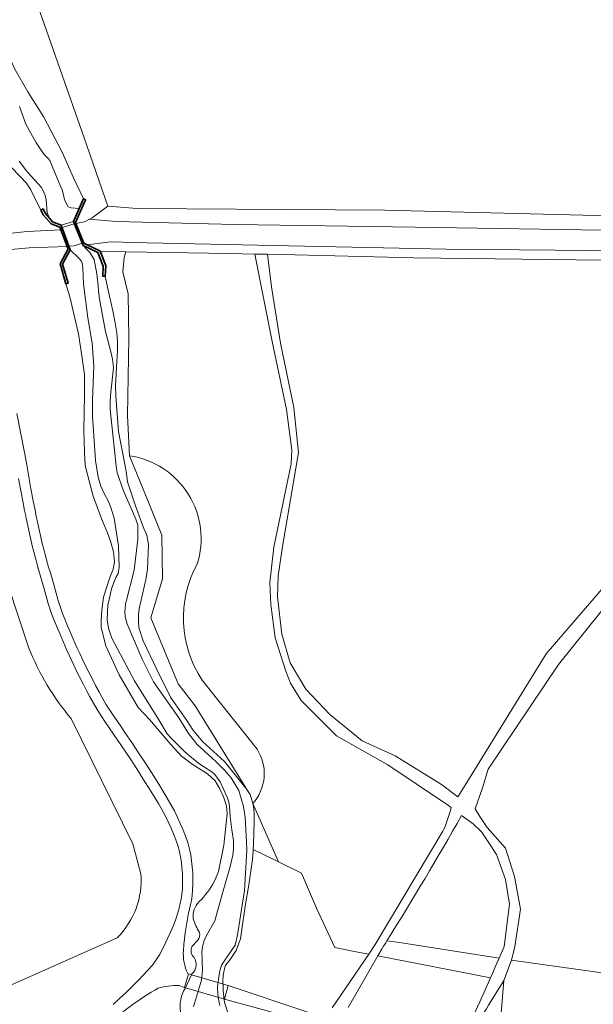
# Model space of a CAD drawing. Header units: metres. Extents: x 197700 to 204338, y 317132 to 325229.
# Tile 543 of 656: x 202012 to 202123, y 320359 to 320550. Entities that reach past the tile are written whole.
import ezdxf

# ---------------------------------------------------------------- set-up
doc = ezdxf.new("R2010")
doc.units = ezdxf.units.M
for name, color, linetype, lineweight in [('B-WE-GK-KADEMUUR-GV', 150, 'Continuous', 35), ('B-WE-GR-BEPLANTING_CULTUUR_BOSPLANTSOEN-GV', 90, 'Continuous', 18), ('B-WE-GR-BOS_LOOF-GV', 40, 'Continuous', 13), ('B-WE-GR-GRAS-GV', 60, 'Continuous', 13), ('B-WE-IE-TERREINAFSCHEIDING_KUNSTMATIG_HEKWERK-G', 20, 'IE-TERREINAFSCHEIDING-KUNSTMATIG', 18), ('B-WE-KW-KUNSTWERK-GV', 170, 'Continuous', 18), ('B-WE-KW-KUNSTWERK_DEK-GV', 170, 'Continuous', 18), ('B-WE-OG-TERREIN_CULTUURSCHEIDING-GV', 7, 'Continuous', 18), ('B-WE-OG-WATER-GV', 130, 'Continuous', 18), ('B-WE-OG-WATER_GRACHT-GV', 160, 'Continuous', 18), ('B-WE-OG-WATER_SLOOT-GV', 120, 'Continuous', 18), ('B-WE-VH-ONVERHARD-GV', 252, 'Continuous', 18), ('B-WE-VH-VERHARDING_GESLOTEN-GV', 252, 'Continuous', 18)]:
    doc.layers.add(name, color=color, linetype=linetype, lineweight=lineweight)
doc.linetypes.add('IE-TERREINAFSCHEIDING-KUNSTMATIG', pattern='A,4,[82,NLCS.SHX,S=0.75,R=90,X=0,Y=0],4,-2', length=10)

msp = doc.modelspace()

# ---------------------------------------------------------------- linework, layer by layer
at = {"layer": 'B-WE-GK-KADEMUUR-GV'}
for points in [[(202027.685, 320505.15), (202027.64, 320505.262), (202025.185, 320506.422), (202024.54, 320506.727), (202023.014, 320510.543), (202022.95, 320510.704), (202024.901, 320515.116), (202024.465, 320515.309), (202024.242, 320514.805), (202024.136, 320514.565), (202023.633, 320513.427), (202022.518, 320510.906), (202024.389, 320506.279), (202027.273, 320504.916), (202028.322, 320502.299), (202028.221, 320500.32), (202028.69, 320500.296), (202028.797, 320502.378)], [(202017.081, 320512.503), (202016.659, 320513.345), (202016.232, 320513.131), (202016.68, 320512.237), (202018.215, 320510.451), (202019.888, 320509.79), (202020.077, 320509.304), (202021.323, 320506.089), (202021.493, 320505.652), (202019.941, 320502.742), (202021.032, 320498.824), (202021.485, 320498.95), (202020.444, 320502.687), (202021.907, 320505.43), (202020.176, 320510.189), (202018.5, 320510.851), (202017.908, 320511.541)]]:
    msp.add_lwpolyline(points, close=True, dxfattribs=at)
at = {"layer": 'B-WE-GR-BEPLANTING_CULTUUR_BOSPLANTSOEN-GV'}
for points in [[(202028.69, 320500.296), (202029.505, 320496.448), (202030.178, 320493.606), (202030.613, 320491.301), (202030.944, 320489.347), (202031.095, 320487.669), (202031.092, 320485.84), (202030.967, 320483.906), (202030.676, 320479.109), (202030.778, 320477.081), (202031.259, 320470.264), (202032.495, 320463.935), (202032.843, 320462.149), (202033.041, 320460.531), (202034.549, 320455.869), (202036.198, 320451.509), (202036.749, 320450.193), (202037.066, 320448.376), (202037.035, 320446.792), (202036.959, 320445.253), (202036.867, 320443.639), (202036.543, 320441.63), (202035.252, 320435.928), (202035.15, 320434.847), (202035.152, 320433.491), (202035.232, 320432.332), (202036.045, 320429.763), (202038.718, 320424.175), (202039.464, 320422.582), (202040.481, 320420.561), (202041.332, 320418.861), (202044.488, 320414.304), (202045.69, 320412.524), (202047.542, 320410.235), (202051.771, 320406.383), (202055.174, 320402.189), (202055.935, 320401.244), (202055.917, 320401.284), (202046.127, 320417.159), (202042.82, 320421.393), (202037.528, 320434.225), (202039.777, 320441.766), (202039.645, 320450.232), (202036.47, 320458.038), (202033.427, 320465.578), (202033.03, 320473.383), (202033.295, 320488.332), (202033.163, 320496.931), (202032.104, 320501.165), (202032.369, 320503.943), (202032.663, 320505.077), (202027.685, 320505.15), (202028.797, 320502.378)], [(202057.356, 320389.348), (202062.257, 320386.95), (202057.266, 320398.234), (202057.4, 320397.702), (202057.54, 320396.451), (202057.554, 320394.79), (202057.434, 320390.326)]]:
    msp.add_lwpolyline(points, close=True, dxfattribs=at)
for points in [[(202072.669, 320358.691), (202079.737, 320369.085), (202077.947, 320369.432), (202073.183, 320370.356), (202069.597, 320378.032), (202066.723, 320384.765), (202062.257, 320386.95), (202057.356, 320389.348), (202057.33, 320389.016), (202057.223, 320387.433), (202056.489, 320382.517), (202055.823, 320378.363), (202054.923, 320372.063), (202054.047, 320369.786), (202053.319, 320368.65), (202052.702, 320367.833), (202052.023, 320366.941), (202051.724, 320365.999), (202051.546, 320364.964), (202051.505, 320363.959), (202051.554, 320362.724)], [(202105.006, 320368.317), (202085.682, 320371.327), (202083.284, 320371.7)], [(202082.319, 320370.166), (202081.499, 320368.743), (202075.77, 320358.798)], [(202098.059, 320301.625), (202103.135, 320330.028), (202105.937, 320364.004)], [(202063.907, 320357.122), (202051.787, 320360.397), (202052.541, 320363), (202068.152, 320357.785)]]:
    msp.add_lwpolyline(points, dxfattribs=at)
for points in [[(202083.284, 320371.7, -0.0007082), (202082.319, 320370.166)], [(202098.253, 320353.284, 0.0057852), (202105.006, 320368.317)], [(202105.937, 320364.004, 0.0100603), (202099.243, 320353.013)], [(202051.554, 320362.724, 0.1140874), (202052.511, 320357.746)]]:
    msp.add_lwpolyline(points, format="xyb", dxfattribs=at)
at = {"layer": 'B-WE-GR-BOS_LOOF-GV'}
for points in [[(202007.023, 320552.159), (202009.666, 320543.68), (202011.186, 320540.421), (202013.697, 320536.049), (202016.788, 320531.119), (202020.379, 320524.338), (202022.539, 320519.4), (202024.465, 320515.309), (202024.901, 320515.116), (202022.95, 320510.704), (202023.014, 320510.543), (202024.683, 320510.872), (202025.632, 320511.374), (202026.147, 320511.647), (202029.219, 320513.885), (202024.612, 320527.109), (202015.158, 320554.001)], [(202049.844, 320383.199), (202050.624, 320385.103), (202051.695, 320390.227), (202052.303, 320396.24), (202052.166, 320397.811), (202051.62, 320399.569), (202050.919, 320401.116), (202050.019, 320402.633), (202048.478, 320403.989), (202045.571, 320405.877), (202043.467, 320407.407), (202041.417, 320409.652), (202037.243, 320414.509), (202035.102, 320416.831), (202031.416, 320423.176), (202028.804, 320428.795), (202028.201, 320431.011), (202027.94, 320432.385), (202027.894, 320433.833), (202028.064, 320435.691), (202028.378, 320438.187), (202029.574, 320442), (202030.246, 320443.64), (202030.473, 320445.024), (202030.309, 320446.961), (202029.704, 320449.009), (202029.126, 320450.63), (202028.024, 320453.232), (202026.346, 320457.759), (202024.834, 320463.657), (202024.677, 320466.203), (202024.522, 320470.609), (202024.709, 320477.221), (202024.673, 320481.275), (202024.175, 320484.938), (202023.485, 320489.166), (202021.848, 320496.325), (202021.032, 320498.824), (202019.941, 320502.742), (202021.493, 320505.652), (202021.323, 320506.089), (202013.971, 320505.79), (202006.17, 320505.137)], [(202011.55, 320473.763), (202013.047, 320466.182), (202013.475, 320463.841), (202013.889, 320461.505), (202014.306, 320459.178), (202014.746, 320456.859), (202015.038, 320455.384), (202015.336, 320453.909), (202015.644, 320452.44), (202015.965, 320450.974), (202016.234, 320449.789), (202016.509, 320448.607), (202016.795, 320447.432), (202017.096, 320446.265), (202017.405, 320445.152), (202017.732, 320444.038), (202018.068, 320442.916), (202018.402, 320441.783), (202018.798, 320440.363), (202019.179, 320438.954), (202019.572, 320437.571), (202020.006, 320436.217), (202020.442, 320435.031), (202020.915, 320433.844), (202021.413, 320432.654), (202021.918, 320431.46), (202022.368, 320430.404), (202022.824, 320429.355), (202023.289, 320428.311), (202023.764, 320427.273), (202024.351, 320426.027), (202024.953, 320424.788), (202025.568, 320423.554), (202026.198, 320422.325), (202026.839, 320421.092), (202027.489, 320419.868), (202028.153, 320418.661), (202028.84, 320417.48), (202029.705, 320416.112), (202030.62, 320414.76), (202031.563, 320413.401), (202032.5, 320412.028), (202033.831, 320410.047), (202035.165, 320408.068), (202036.487, 320406.068), (202037.769, 320404.046), (202039.245, 320401.686), (202040.715, 320399.296), (202042.102, 320396.83), (202043.308, 320394.277), (202043.794, 320393.101), (202044.255, 320391.916), (202044.675, 320390.696), (202045.02, 320389.447), (202045.258, 320388.296), (202045.436, 320387.139), (202045.561, 320385.981), (202045.641, 320384.828), (202045.68, 320383.749), (202045.681, 320382.661), (202045.635, 320381.566), (202045.533, 320380.473), (202045.38, 320379.462), (202045.28, 320378.963)], [(202033.427, 320465.578), (202036.47, 320458.038), (202039.645, 320450.232), (202039.777, 320441.766), (202037.528, 320434.225), (202042.82, 320421.393), (202046.127, 320417.159), (202055.917, 320401.284), (202055.935, 320401.244)], [(202058.117, 320408.758), (202047.467, 320422.126)], [(202055.935, 320401.244), (202056.002, 320401.16), (202056.752, 320399.995), (202057.092, 320398.925), (202057.266, 320398.234)], [(202045.567, 320370.616), (202046.625, 320371.797)], [(202044.705, 320365.324), (202044.82, 320365.286), (202044.06, 320362.654), (202042.979, 320363.005)], [(202044.06, 320362.233), (202044.233, 320362.604), (202045.404, 320365.113), (202045.485, 320365.286)]]:
    msp.add_lwpolyline(points, dxfattribs=at)
for points in [[(202046.492, 320444.56, 0.4625367), (202033.427, 320465.578)], [(202047.467, 320422.126, -0.2793482), (202046.492, 320444.56)], [(202057.266, 320398.234, 0.3394874), (202058.117, 320408.758)], [(202046.895, 320379.263, 0.0831195), (202049.844, 320383.199)], [(202045.28, 320378.963, 0.0399606), (202043.841, 320369.777)], [(202045.728, 320375.926, -0.2163291), (202046.895, 320379.263)], [(202046.962, 320373.271, -0.0505743), (202045.728, 320375.926)], [(202046.625, 320371.797, 0.2121175), (202046.962, 320373.271)], [(202043.841, 320369.777, 0.1339835), (202044.705, 320365.324)], [(202045.931, 320368.438, -0.3573562), (202045.567, 320370.616)], [(202045.485, 320365.286, 0.382498), (202045.931, 320368.438)], [(202038.98, 320362.532, 0.0680998), (202028.639, 320354.729)], [(202042.979, 320363.005, 0.0792554), (202038.98, 320362.532)], [(202043.218, 320359.606, -0.1127172), (202044.06, 320362.233)], [(202043.191, 320352.651, 0.0194085), (202043.218, 320359.606)]]:
    msp.add_lwpolyline(points, format="xyb", dxfattribs=at)
at = {"layer": 'B-WE-GR-GRAS-GV'}
for points in [[(202015.158, 320554.001), (202024.612, 320527.109), (202029.219, 320513.885), (202034.874, 320513.446), (202082.881, 320513.079), (202128.906, 320511.946)], [(202057.679, 320504.625), (202052.722, 320504.743), (202032.663, 320505.077), (202032.369, 320503.943), (202032.104, 320501.165), (202033.163, 320496.931), (202033.295, 320488.332), (202033.03, 320473.383), (202033.427, 320465.578)], [(202095.706, 320397.496), (202095.23, 320397.843), (202083.43, 320405.714), (202073.534, 320411.336), (202066.655, 320418.216), (202064.577, 320421.531), (202063.695, 320423.882), (202061.638, 320430.297), (202060.757, 320436.761), (202060.569, 320441.02), (202061.363, 320447.849), (202064.688, 320463.996), (202064.772, 320465.506), (202064.87, 320466.633), (202063.793, 320474.517), (202061.051, 320487.69), (202057.679, 320504.625)], [(202135.557, 320503.299), (202088.457, 320503.858), (202068.101, 320504.376), (202060.14, 320504.566), (202060.886, 320498.285), (202062.63, 320487.387), (202065.245, 320474.891), (202066.117, 320466.173), (202063.066, 320448.011), (202062.194, 320442.344), (202062.068, 320438.26), (202062.921, 320431.01), (202064.519, 320425.489), (202067.57, 320420.403), (202072.22, 320415.463), (202078.495, 320410.411), (202084.861, 320407.471), (202093.87, 320401.95), (202096.991, 320399.527), (202098.77, 320402.339), (202114.116, 320427.21), (202125.758, 320440.703)], [(202127.081, 320438.322), (202116.529, 320425.161), (202102.856, 320404.892), (202101.758, 320401.31), (202100.347, 320397.196), (202101.288, 320395.727), (202102.698, 320393.612), (202106.224, 320389.616), (202107.987, 320384.151), (202109.162, 320377.804), (202108.045, 320370.576), (202107.378, 320367.947), (202153.14, 320361.528)], [(202047.467, 320422.126), (202058.117, 320408.758)], [(202057.266, 320398.234), (202062.257, 320386.95), (202066.723, 320384.765), (202069.597, 320378.032), (202073.183, 320370.356), (202077.947, 320369.432), (202079.737, 320369.085), (202081.012, 320370.959), (202094.125, 320392.892)], [(202106.224, 320383.563), (202104.52, 320388.382), (202101.64, 320392.731), (202099.995, 320394.317), (202097.747, 320395.943)], [(202083.284, 320371.7), (202085.682, 320371.327), (202105.006, 320368.317), (202105.989, 320370.576), (202107.046, 320378.745), (202106.224, 320383.563)]]:
    msp.add_lwpolyline(points, dxfattribs=at)
for points in [[(202033.427, 320465.578, -0.4625367), (202046.492, 320444.56)], [(202046.492, 320444.56, 0.2793482), (202047.467, 320422.126)], [(202058.117, 320408.758, -0.3394874), (202057.266, 320398.234)], [(202094.125, 320392.892, 0.0530841), (202095.706, 320397.496)], [(202097.747, 320395.943, -0.0110563), (202083.284, 320371.7)]]:
    msp.add_lwpolyline(points, format="xyb", dxfattribs=at)
at = {"layer": 'B-WE-IE-TERREINAFSCHEIDING_KUNSTMATIG_HEKWERK-G'}
for points in [[(201949.151, 320626.14), (201950.374, 320622.627), (201953.107, 320620.452), (201967.763, 320612.757), (201971.062, 320609.872), (201974.18, 320607.444), (201976.833, 320606.266), (201979.362, 320606.057), (201981.699, 320606.265), (201983.557, 320606.749), (201985.416, 320607.617), (201990.467, 320610.688), (201992.608, 320610.638), (201993.697, 320610.329), (201996.919, 320608.143), (201998.717, 320606.222), (202000.14, 320603.971), (202001.116, 320601.652), (202005.586, 320586.331), (202015.158, 320554.001), (202024.612, 320527.109), (202029.219, 320513.885)], [(202029.219, 320513.885), (202026.147, 320511.647), (202025.632, 320511.374)], [(202027.685, 320505.15), (202032.663, 320505.077)], [(202032.663, 320505.077), (202052.722, 320504.743), (202057.679, 320504.625)], [(202057.679, 320504.625), (202060.14, 320504.566)], [(202060.14, 320504.566), (202068.101, 320504.376), (202088.457, 320503.858), (202135.557, 320503.299)], [(202057.356, 320389.348), (202062.257, 320386.95)], [(202066.723, 320384.765), (202062.257, 320386.95)], [(202069.597, 320378.032), (202066.723, 320384.765)], [(202073.183, 320370.356), (202069.597, 320378.032)], [(202077.947, 320369.432), (202073.183, 320370.356)], [(202079.737, 320369.085), (202077.947, 320369.432)], [(202103.335, 320364.509), (202081.499, 320368.743)], [(202098.059, 320301.625), (202103.135, 320330.028), (202105.937, 320364.004)]]:
    msp.add_lwpolyline(points, dxfattribs=at)
at = {"layer": 'B-WE-KW-KUNSTWERK-GV'}
msp.add_lwpolyline([(202024.54, 320506.727), (202023.014, 320510.543), (202022.866, 320510.514), (202020.157, 320509.684), (202020.339, 320509.318), (202020.077, 320509.304), (202021.323, 320506.089), (202021.868, 320506.111), (202022.667, 320506.187), (202024.417, 320506.785)], close=True, dxfattribs=at)
at = {"layer": 'B-WE-KW-KUNSTWERK_DEK-GV'}
msp.add_lwpolyline([(202044.82, 320365.286), (202044.06, 320362.654), (202044.233, 320362.604), (202051.787, 320360.397), (202052.541, 320363), (202045.404, 320365.113)], close=True, dxfattribs=at)
at = {"layer": 'B-WE-OG-TERREIN_CULTUURSCHEIDING-GV'}
for points in [[(201994.599, 320550.572), (201998.282, 320541.323), (202005.601, 320522.281), (202007.047, 320517.707), (202007.292, 320514.464), (202007.191, 320511.243), (202007.118, 320509.201), (202006.856, 320508.301), (202013.586, 320508.952), (202020.077, 320509.304), (202019.888, 320509.79), (202018.215, 320510.451), (202016.68, 320512.237), (202016.232, 320513.131), (202014.281, 320517.024), (202013.346, 320518.43), (202012.219, 320519.649), (202010.409, 320521.496), (202008.427, 320524.12), (202006.142, 320528.629), (202004.843, 320531.591), (202003.855, 320534.655), (202002.603, 320542.483), (202000.136, 320551.202)], [(202128.906, 320511.946), (202082.881, 320513.079), (202034.874, 320513.446), (202029.219, 320513.885), (202026.147, 320511.647), (202025.632, 320511.374), (202030.846, 320510.935), (202053.819, 320510.357), (202088.771, 320509.832), (202128.983, 320509.159)], [(202129.954, 320505.218), (202094.807, 320505.571), (202036.826, 320506.813), (202029.686, 320506.996), (202025.185, 320506.422), (202027.64, 320505.262), (202027.685, 320505.15), (202032.663, 320505.077), (202052.722, 320504.743), (202057.679, 320504.625), (202060.14, 320504.566), (202068.101, 320504.376), (202088.457, 320503.858), (202135.557, 320503.299)], [(202000, 320470.233), (202013.9, 320428.345)], [(202030.22, 320359.332), (202031.476, 320360.486), (202032.72, 320361.66), (202033.938, 320362.853), (202035.13, 320364.078), (202036.063, 320365.048), (202036.98, 320366.015), (202037.834, 320366.988), (202038.595, 320367.994), (202039.219, 320368.987), (202039.792, 320370.044), (202040.332, 320371.149), (202040.856, 320372.275), (202041.398, 320373.469), (202041.907, 320374.666), (202042.365, 320375.866), (202042.758, 320377.081), (202043.006, 320377.982), (202043.227, 320378.895), (202043.41, 320379.808), (202043.547, 320380.716), (202043.639, 320381.702), (202043.681, 320382.702), (202043.68, 320383.712), (202043.643, 320384.723), (202043.568, 320385.804), (202043.452, 320386.88), (202043.289, 320387.941), (202043.075, 320388.978), (202042.764, 320390.104), (202042.377, 320391.228), (202041.938, 320392.357), (202041.479, 320393.468), (202040.324, 320395.912), (202038.991, 320398.282), (202037.546, 320400.632), (202036.076, 320402.981), (202034.808, 320404.981), (202033.502, 320406.957), (202028.633, 320414.127), (202028.031, 320415.017), (202027.129, 320416.443), (202026.412, 320417.676), (202025.729, 320418.917), (202025.069, 320420.162), (202024.421, 320421.408), (202023.784, 320422.652), (202023.158, 320423.904), (202022.546, 320425.164), (202022.472, 320425.321), (202022.21, 320425.855), (202021.185, 320428.081), (202020.192, 320430.376), (202019.868, 320431.172), (202019.569, 320431.878), (202019.064, 320433.088), (202018.574, 320434.316), (202018.115, 320435.567), (202017.657, 320436.992), (202017.251, 320438.42), (202016.869, 320439.834), (202015.648, 320444.036), (202015.481, 320444.603), (202015.164, 320445.748), (202014.855, 320446.946), (202014.564, 320448.144), (202014.414, 320448.785), (202014.285, 320449.341), (202014.013, 320450.538), (202013.688, 320452.021), (202013.377, 320453.507), (202013.329, 320453.743), (202013.312, 320453.822), (202013.293, 320453.921), (202013.077, 320454.991), (202012.782, 320456.478), (202012.339, 320458.815), (202011.92, 320461.154)], [(202022.115, 320414.684), (202034.044, 320390.454), (202035.606, 320384.659)], [(202031.032, 320372.274), (202000, 320358.523), (201985.948, 320352.295)]]:
    msp.add_lwpolyline(points, dxfattribs=at)
for points in [[(202013.9, 320428.345, 0.0804519), (202022.115, 320414.684)], [(202035.606, 320384.659, -0.218817), (202031.032, 320372.274)]]:
    msp.add_lwpolyline(points, format="xyb", dxfattribs=at)
msp.add_lwpolyline([(202098.059, 320301.625), (202121.255, 320300.299), (202123.967, 320308.948), (202126.554, 320314.488), (202131.208, 320323.471), (202139.709, 320338.77), (202145.874, 320348.383), (202146.799, 320349.826), (202153.14, 320361.528), (202107.378, 320367.947), (202105.937, 320364.004), (202103.135, 320330.028)], close=True, dxfattribs=at)
at = {"layer": 'B-WE-OG-WATER-GV'}
for points in [[(202012.012, 320522.617), (202013.458, 320520.696), (202013.748, 320520.31), (202016.344, 320517.525), (202017.005, 320516.125), (202017.263, 320515.197), (202017.453, 320512.569), (202017.908, 320511.541), (202018.5, 320510.851), (202020.176, 320510.189), (202022.518, 320510.906), (202023.633, 320513.427), (202022.072, 320513.584), (202021.506, 320513.78), (202020.795, 320515.116), (202020.626, 320516.104), (202020.375, 320517.038), (202019.665, 320518.667), (202017.955, 320522.744), (202017.666, 320523.092), (202016.863, 320523.911), (202016.168, 320524.895), (202015.224, 320526.264), (202013.303, 320529.734), (202012.115, 320533.187)], [(202050.893, 320359.191), (202050.665, 320360.383), (202050.496, 320361.27), (202050.46, 320362.688), (202050.683, 320364.798), (202050.883, 320365.846), (202051.223, 320366.944), (202051.724, 320367.761), (202053.867, 320370.814), (202054.156, 320371.912), (202054.384, 320373.239), (202055.679, 320381.399), (202056.101, 320389.255), (202056.091, 320390.799), (202055.809, 320395.584), (202055.513, 320397.687), (202054.556, 320400.746), (202053.075, 320403.227), (202051.749, 320404.771), (202050.096, 320406.42), (202046.535, 320409.694), (202044.86, 320411.798), (202042.942, 320414.866), (202038.063, 320421.784), (202035.868, 320426.221), (202032.849, 320433.158), (202032.571, 320434.515), (202032.516, 320435.3), (202032.632, 320436.829), (202032.817, 320437.625), (202034.316, 320443.442), (202035.008, 320449.458), (202034.985, 320450.913), (202034.996, 320452.115), (202034.616, 320453.295), (202032.203, 320458.797), (202031.023, 320462.275), (202030.82, 320463.555), (202030.509, 320466.658), (202029.663, 320474.548), (202029.641, 320476.117), (202029.772, 320477.862), (202030.312, 320482.601), (202030.255, 320483.26), (202030.088, 320484.299), (202029.846, 320485.452), (202028.749, 320489.626), (202027.715, 320495.19), (202027.5, 320496.432), (202027.371, 320497.496), (202027.356, 320498.508), (202027.067, 320500.8), (202026.761, 320502.56), (202026.53, 320503.577), (202026.168, 320504.223), (202025.723, 320504.901), (202025.223, 320505.45), (202024.389, 320506.279), (202022.518, 320510.906), (202020.176, 320510.189), (202021.907, 320505.43), (202023.628, 320503.781), (202024.004, 320503.273), (202024.231, 320502.869), (202024.339, 320501.956), (202024.5, 320498.836), (202025.294, 320492.286), (202026.182, 320487.368), (202026.492, 320482.899), (202026.212, 320476.348), (202026.219, 320473.211), (202026.818, 320464.627), (202027.343, 320461.408), (202027.845, 320459.682), (202028.538, 320458.132), (202029.246, 320456.835), (202029.79, 320455.551), (202030.453, 320453.47), (202031.235, 320448.111), (202031.384, 320443.934), (202031.183, 320442.759), (202030.771, 320442.017), (202030.382, 320441.059), (202029.926, 320439.786), (202029.491, 320437.981), (202029.225, 320436.681), (202029.136, 320435.328), (202029.096, 320433.835), (202029.358, 320432.2), (202029.959, 320430.246), (202034.356, 320422.005), (202039.09, 320414.481), (202040.67, 320411.745), (202041.383, 320410.954), (202042.624, 320409.714), (202044.015, 320408.385), (202045.457, 320407.118), (202047.026, 320405.85), (202049.378, 320404.372), (202049.942, 320403.86), (202050.954, 320402.47), (202052.404, 320399.343), (202052.697, 320398.252), (202052.834, 320396.809), (202052.9, 320395.745), (202053.234, 320393.194), (202053.526, 320391.084), (202053.548, 320389.392), (202053.402, 320388.283), (202052.857, 320385.81), (202051.387, 320380.894), (202049.956, 320375.544), (202048.308, 320372.714), (202047.894, 320371.718), (202047.528, 320370.558), (202047.39, 320369.395), (202047.456, 320368.37), (202047.46, 320367.484), (202047.521, 320366.003), (202047.337, 320364.044), (202045.828, 320358.894)]]:
    msp.add_lwpolyline(points, dxfattribs=at)
at = {"layer": 'B-WE-OG-WATER_GRACHT-GV'}
for points in [[(202013.9, 320428.345), (202000, 320470.233), (201993.867, 320488.714)], [(202035.606, 320384.659), (202034.044, 320390.454), (202022.115, 320414.684)], [(201985.948, 320352.295), (202000, 320358.523), (202031.032, 320372.274)]]:
    msp.add_lwpolyline(points, dxfattribs=at)
for points in [[(202022.115, 320414.684, -0.0804519), (202013.9, 320428.345)], [(202031.032, 320372.274, 0.218817), (202035.606, 320384.659)]]:
    msp.add_lwpolyline(points, format="xyb", dxfattribs=at)
at = {"layer": 'B-WE-OG-WATER_SLOOT-GV'}
for points in [[(202012.115, 320533.187), (202013.303, 320529.734), (202015.224, 320526.264), (202016.168, 320524.895), (202016.863, 320523.911), (202017.666, 320523.092), (202017.955, 320522.744), (202019.665, 320518.667), (202020.375, 320517.038), (202020.626, 320516.104), (202020.795, 320515.116), (202021.506, 320513.78), (202022.072, 320513.584), (202023.633, 320513.427), (202024.136, 320514.565), (202024.242, 320514.805), (202024.465, 320515.309), (202022.539, 320519.4), (202020.379, 320524.338), (202016.788, 320531.119), (202013.697, 320536.049), (202011.186, 320540.421)], [(202010.409, 320521.496), (202012.219, 320519.649), (202013.346, 320518.43), (202014.281, 320517.024), (202016.232, 320513.131), (202016.659, 320513.345), (202017.081, 320512.503), (202017.908, 320511.541), (202017.453, 320512.569), (202017.263, 320515.197), (202017.005, 320516.125), (202016.344, 320517.525), (202013.748, 320520.31), (202013.458, 320520.696), (202012.012, 320522.617)], [(202021.907, 320505.43), (202020.444, 320502.687), (202021.485, 320498.95), (202021.032, 320498.824), (202021.848, 320496.325), (202023.485, 320489.166), (202024.175, 320484.938), (202024.673, 320481.275), (202024.709, 320477.221), (202024.522, 320470.609), (202024.677, 320466.203), (202024.834, 320463.657), (202026.346, 320457.759), (202028.024, 320453.232), (202029.126, 320450.63), (202029.704, 320449.009), (202030.309, 320446.961), (202030.473, 320445.024), (202030.246, 320443.64), (202029.574, 320442), (202028.378, 320438.187), (202028.064, 320435.691), (202027.894, 320433.833), (202027.94, 320432.385), (202028.201, 320431.011), (202028.804, 320428.795), (202031.416, 320423.176), (202035.102, 320416.831), (202037.243, 320414.509), (202041.417, 320409.652), (202043.467, 320407.407), (202045.571, 320405.877), (202048.478, 320403.989), (202050.019, 320402.633), (202050.919, 320401.116), (202051.62, 320399.569), (202052.166, 320397.811), (202052.303, 320396.24), (202051.695, 320390.227), (202050.624, 320385.103), (202049.844, 320383.199)], [(202045.828, 320358.894), (202047.337, 320364.044), (202047.521, 320366.003), (202047.46, 320367.484), (202047.456, 320368.37), (202047.39, 320369.395), (202047.528, 320370.558), (202047.894, 320371.718), (202048.308, 320372.714), (202049.956, 320375.544), (202051.387, 320380.894), (202052.857, 320385.81), (202053.402, 320388.283), (202053.548, 320389.392), (202053.526, 320391.084), (202053.234, 320393.194), (202052.9, 320395.745), (202052.834, 320396.809), (202052.697, 320398.252), (202052.404, 320399.343), (202050.954, 320402.47), (202049.942, 320403.86), (202049.378, 320404.372), (202047.026, 320405.85), (202045.457, 320407.118), (202044.015, 320408.385), (202042.624, 320409.714), (202041.383, 320410.954), (202040.67, 320411.745), (202039.09, 320414.481), (202034.356, 320422.005), (202029.959, 320430.246), (202029.358, 320432.2), (202029.096, 320433.835), (202029.136, 320435.328), (202029.225, 320436.681), (202029.491, 320437.981), (202029.926, 320439.786), (202030.382, 320441.059), (202030.771, 320442.017), (202031.183, 320442.759), (202031.384, 320443.934), (202031.235, 320448.111), (202030.453, 320453.47), (202029.79, 320455.551), (202029.246, 320456.835), (202028.538, 320458.132), (202027.845, 320459.682), (202027.343, 320461.408), (202026.818, 320464.627), (202026.219, 320473.211), (202026.212, 320476.348), (202026.492, 320482.899), (202026.182, 320487.368), (202025.294, 320492.286), (202024.5, 320498.836), (202024.339, 320501.956), (202024.231, 320502.869), (202024.004, 320503.273), (202023.628, 320503.781), (202021.907, 320505.43)], [(202055.935, 320401.244), (202055.174, 320402.189), (202051.771, 320406.383), (202047.542, 320410.235), (202045.69, 320412.524), (202044.488, 320414.304), (202041.332, 320418.861), (202040.481, 320420.561), (202039.464, 320422.582), (202038.718, 320424.175), (202036.045, 320429.763), (202035.232, 320432.332), (202035.152, 320433.491), (202035.15, 320434.847), (202035.252, 320435.928), (202036.543, 320441.63), (202036.867, 320443.639), (202036.959, 320445.253), (202037.035, 320446.792), (202037.066, 320448.376), (202036.749, 320450.193), (202036.198, 320451.509), (202034.549, 320455.869), (202033.041, 320460.531), (202032.843, 320462.149), (202032.495, 320463.935), (202031.259, 320470.264), (202030.778, 320477.081), (202030.676, 320479.109), (202030.967, 320483.906), (202031.092, 320485.84), (202031.095, 320487.669), (202030.944, 320489.347), (202030.613, 320491.301), (202030.178, 320493.606), (202029.505, 320496.448), (202028.69, 320500.296), (202028.221, 320500.32), (202028.322, 320502.299), (202027.273, 320504.916), (202024.389, 320506.279), (202025.223, 320505.45), (202025.723, 320504.901), (202026.168, 320504.223), (202026.53, 320503.577), (202026.761, 320502.56), (202027.067, 320500.8), (202027.356, 320498.508), (202027.371, 320497.496), (202027.5, 320496.432), (202027.715, 320495.19), (202028.749, 320489.626), (202029.846, 320485.452), (202030.088, 320484.299), (202030.255, 320483.26), (202030.312, 320482.601), (202029.772, 320477.862), (202029.641, 320476.117), (202029.663, 320474.548), (202030.509, 320466.658), (202030.82, 320463.555), (202031.023, 320462.275), (202032.203, 320458.797), (202034.616, 320453.295), (202034.996, 320452.115), (202034.985, 320450.913), (202035.008, 320449.458), (202034.316, 320443.442), (202032.817, 320437.625), (202032.632, 320436.829), (202032.516, 320435.3), (202032.571, 320434.515), (202032.849, 320433.158), (202035.868, 320426.221), (202038.063, 320421.784), (202042.942, 320414.866), (202044.86, 320411.798), (202046.535, 320409.694), (202050.096, 320406.42), (202051.749, 320404.771), (202053.075, 320403.227), (202054.556, 320400.746), (202055.513, 320397.687), (202055.809, 320395.584), (202056.091, 320390.799), (202056.101, 320389.255), (202055.679, 320381.399), (202054.384, 320373.239), (202054.156, 320371.912), (202053.867, 320370.814), (202051.724, 320367.761), (202051.223, 320366.944), (202050.883, 320365.846), (202050.683, 320364.798), (202050.46, 320362.688), (202050.496, 320361.27), (202050.665, 320360.383), (202050.893, 320359.191)], [(202051.554, 320362.724), (202051.505, 320363.959), (202051.546, 320364.964), (202051.724, 320365.999), (202052.023, 320366.941), (202052.702, 320367.833), (202053.319, 320368.65), (202054.047, 320369.786), (202054.923, 320372.063), (202055.823, 320378.363), (202056.489, 320382.517), (202057.223, 320387.433), (202057.33, 320389.016), (202057.356, 320389.348), (202057.434, 320390.326), (202057.554, 320394.79), (202057.54, 320396.451), (202057.4, 320397.702), (202057.266, 320398.234), (202057.092, 320398.925), (202056.752, 320399.995), (202056.002, 320401.16), (202055.935, 320401.244)], [(202046.625, 320371.797), (202045.567, 320370.616)], [(202045.485, 320365.286), (202045.404, 320365.113), (202044.233, 320362.604), (202044.06, 320362.233)]]:
    msp.add_lwpolyline(points, dxfattribs=at)
for points in [[(202049.844, 320383.199, -0.0831195), (202046.895, 320379.263)], [(202046.895, 320379.263, 0.2163291), (202045.728, 320375.926)], [(202045.728, 320375.926, 0.0505743), (202046.962, 320373.271)], [(202046.962, 320373.271, -0.2121175), (202046.625, 320371.797)], [(202045.567, 320370.616, 0.3573562), (202045.931, 320368.438)], [(202045.931, 320368.438, -0.382498), (202045.485, 320365.286)], [(202044.06, 320362.233, 0.1127172), (202043.218, 320359.606)], [(202052.511, 320357.746, -0.1140874), (202051.554, 320362.724)], [(202043.218, 320359.606, -0.0194085), (202043.191, 320352.651)]]:
    msp.add_lwpolyline(points, format="xyb", dxfattribs=at)
at = {"layer": 'B-WE-VH-ONVERHARD-GV'}
for points in [[(202125.758, 320440.703), (202114.116, 320427.21), (202098.77, 320402.339), (202096.991, 320399.527), (202093.87, 320401.95), (202084.861, 320407.471), (202078.495, 320410.411), (202072.22, 320415.463), (202067.57, 320420.403), (202064.519, 320425.489), (202062.921, 320431.01), (202062.068, 320438.26), (202062.194, 320442.344), (202063.066, 320448.011), (202066.117, 320466.173), (202065.245, 320474.891), (202062.63, 320487.387), (202060.886, 320498.285), (202060.14, 320504.566), (202057.679, 320504.625), (202061.051, 320487.69), (202063.793, 320474.517), (202064.87, 320466.633), (202064.772, 320465.506), (202064.688, 320463.996), (202061.363, 320447.849), (202060.569, 320441.02), (202060.757, 320436.761), (202061.638, 320430.297), (202063.695, 320423.882), (202064.577, 320421.531), (202066.655, 320418.216), (202073.534, 320411.336), (202083.43, 320405.714), (202095.23, 320397.843), (202095.706, 320397.496)], [(202107.378, 320367.947), (202108.045, 320370.576), (202109.162, 320377.804), (202107.987, 320384.151), (202106.224, 320389.616), (202102.698, 320393.612), (202101.288, 320395.727), (202100.347, 320397.196), (202101.758, 320401.31), (202102.856, 320404.892), (202116.529, 320425.161), (202127.081, 320438.322)], [(202097.747, 320395.943), (202099.995, 320394.317), (202101.64, 320392.731), (202104.52, 320388.382), (202106.224, 320383.563), (202107.046, 320378.745), (202105.989, 320370.576), (202105.006, 320368.317)], [(202094.125, 320392.892), (202081.012, 320370.959), (202079.737, 320369.085), (202072.669, 320358.691)], [(202075.77, 320358.798), (202081.499, 320368.743), (202082.319, 320370.166)], [(202105.937, 320364.004), (202107.378, 320367.947)], [(202068.152, 320357.785), (202052.541, 320363), (202051.787, 320360.397), (202063.907, 320357.122)]]:
    msp.add_lwpolyline(points, dxfattribs=at)
for points in [[(202095.706, 320397.496, -0.0530841), (202094.125, 320392.892)], [(202083.284, 320371.7, 0.0110563), (202097.747, 320395.943)], [(202082.319, 320370.166, 0.0007082), (202083.284, 320371.7)], [(202105.006, 320368.317, -0.0057852), (202098.253, 320353.284)], [(202099.243, 320353.013, -0.0100603), (202105.937, 320364.004)]]:
    msp.add_lwpolyline(points, format="xyb", dxfattribs=at)
at = {"layer": 'B-WE-VH-VERHARDING_GESLOTEN-GV'}
for points in [[(202024.54, 320506.727), (202023.014, 320510.543), (202022.866, 320510.514), (202020.157, 320509.684), (202020.339, 320509.318), (202020.077, 320509.304), (202021.323, 320506.089), (202021.868, 320506.111), (202022.667, 320506.187), (202024.417, 320506.785)], [(202021.323, 320506.089), (202020.077, 320509.304), (202013.586, 320508.952), (202006.856, 320508.301), (202004.908, 320508.058), (202002.964, 320507.792), (202001.48, 320507.572), (202000, 320507.339), (201996.705, 320506.767), (201993.424, 320506.128), (201978.541, 320502.778), (201979.4, 320500), (201979.459, 320499.811), (201987.35, 320502.128), (201993.654, 320503.364), (201999.469, 320504.291), (202000, 320504.376), (202000.828, 320504.491), (202001.658, 320504.602), (202003.912, 320504.883), (202006.17, 320505.137), (202013.971, 320505.79)], [(202051.787, 320360.397), (202052.541, 320363), (202045.404, 320365.113), (202044.82, 320365.286), (202044.06, 320362.654), (202044.233, 320362.604)]]:
    msp.add_lwpolyline(points, close=True, dxfattribs=at)
for points in [[(202128.983, 320509.159), (202088.771, 320509.832), (202053.819, 320510.357), (202030.846, 320510.935), (202025.632, 320511.374), (202024.683, 320510.872), (202023.014, 320510.543), (202024.54, 320506.727), (202025.185, 320506.422), (202029.686, 320506.996), (202036.826, 320506.813), (202094.807, 320505.571), (202129.954, 320505.218)], [(202045.28, 320378.963), (202045.38, 320379.462), (202045.533, 320380.473), (202045.635, 320381.566), (202045.681, 320382.661), (202045.68, 320383.749), (202045.641, 320384.828), (202045.561, 320385.981), (202045.436, 320387.139), (202045.258, 320388.296), (202045.02, 320389.447), (202044.675, 320390.696), (202044.255, 320391.916), (202043.794, 320393.101), (202043.308, 320394.277), (202042.102, 320396.83), (202040.715, 320399.296), (202039.245, 320401.686), (202037.769, 320404.046), (202036.487, 320406.068), (202035.165, 320408.068), (202033.831, 320410.047), (202032.5, 320412.028), (202031.563, 320413.401), (202030.62, 320414.76), (202029.705, 320416.112), (202028.84, 320417.48), (202028.153, 320418.661), (202027.489, 320419.868), (202026.839, 320421.092), (202026.198, 320422.325), (202025.568, 320423.554), (202024.953, 320424.788), (202024.351, 320426.027), (202023.764, 320427.273), (202023.289, 320428.311), (202022.824, 320429.355), (202022.368, 320430.404), (202021.918, 320431.46), (202021.413, 320432.654), (202020.915, 320433.844), (202020.442, 320435.031), (202020.006, 320436.217), (202019.572, 320437.571), (202019.179, 320438.954), (202018.798, 320440.363), (202018.402, 320441.783), (202018.068, 320442.916), (202017.732, 320444.038), (202017.405, 320445.152), (202017.096, 320446.265), (202016.795, 320447.432), (202016.509, 320448.607), (202016.234, 320449.789), (202015.965, 320450.974), (202015.644, 320452.44), (202015.336, 320453.909), (202015.038, 320455.384), (202014.746, 320456.859), (202014.306, 320459.178), (202013.889, 320461.505), (202013.475, 320463.841), (202013.047, 320466.182), (202011.55, 320473.763)], [(202011.92, 320461.154), (202012.339, 320458.815), (202012.782, 320456.478), (202013.077, 320454.991), (202013.293, 320453.921), (202013.312, 320453.822), (202013.329, 320453.743), (202013.377, 320453.507), (202013.688, 320452.021), (202014.013, 320450.538), (202014.285, 320449.341), (202014.414, 320448.785), (202014.564, 320448.144), (202014.855, 320446.946), (202015.164, 320445.748), (202015.481, 320444.603), (202015.648, 320444.036), (202016.869, 320439.834), (202017.251, 320438.42), (202017.657, 320436.992), (202018.115, 320435.567), (202018.574, 320434.316), (202019.064, 320433.088), (202019.569, 320431.878), (202019.868, 320431.172), (202020.192, 320430.376), (202021.185, 320428.081), (202022.21, 320425.855), (202022.472, 320425.321), (202022.546, 320425.164), (202023.158, 320423.904), (202023.784, 320422.652), (202024.421, 320421.408), (202025.069, 320420.162), (202025.729, 320418.917), (202026.412, 320417.676), (202027.129, 320416.443), (202028.031, 320415.017), (202028.633, 320414.127), (202033.502, 320406.957), (202034.808, 320404.981), (202036.076, 320402.981), (202037.546, 320400.632), (202038.991, 320398.282), (202040.324, 320395.912), (202041.479, 320393.468), (202041.938, 320392.357), (202042.377, 320391.228), (202042.764, 320390.104), (202043.075, 320388.978), (202043.289, 320387.941), (202043.452, 320386.88), (202043.568, 320385.804), (202043.643, 320384.723), (202043.68, 320383.712), (202043.681, 320382.702), (202043.639, 320381.702), (202043.547, 320380.716), (202043.41, 320379.808), (202043.227, 320378.895), (202043.006, 320377.982), (202042.758, 320377.081), (202042.365, 320375.866), (202041.907, 320374.666), (202041.398, 320373.469), (202040.856, 320372.275), (202040.332, 320371.149), (202039.792, 320370.044), (202039.219, 320368.987), (202038.595, 320367.994), (202037.834, 320366.988), (202036.98, 320366.015), (202036.063, 320365.048), (202035.13, 320364.078), (202033.938, 320362.853), (202032.72, 320361.66), (202031.476, 320360.486), (202030.22, 320359.332)], [(202042.979, 320363.005), (202044.06, 320362.654), (202044.82, 320365.286), (202044.705, 320365.324)]]:
    msp.add_lwpolyline(points, dxfattribs=at)
for points in [[(202043.841, 320369.777, -0.0399606), (202045.28, 320378.963)], [(202044.705, 320365.324, -0.1339835), (202043.841, 320369.777)], [(202028.639, 320354.729, -0.0680998), (202038.98, 320362.532)], [(202038.98, 320362.532, -0.0792554), (202042.979, 320363.005)]]:
    msp.add_lwpolyline(points, format="xyb", dxfattribs=at)

doc.saveas('drawing.dxf')
